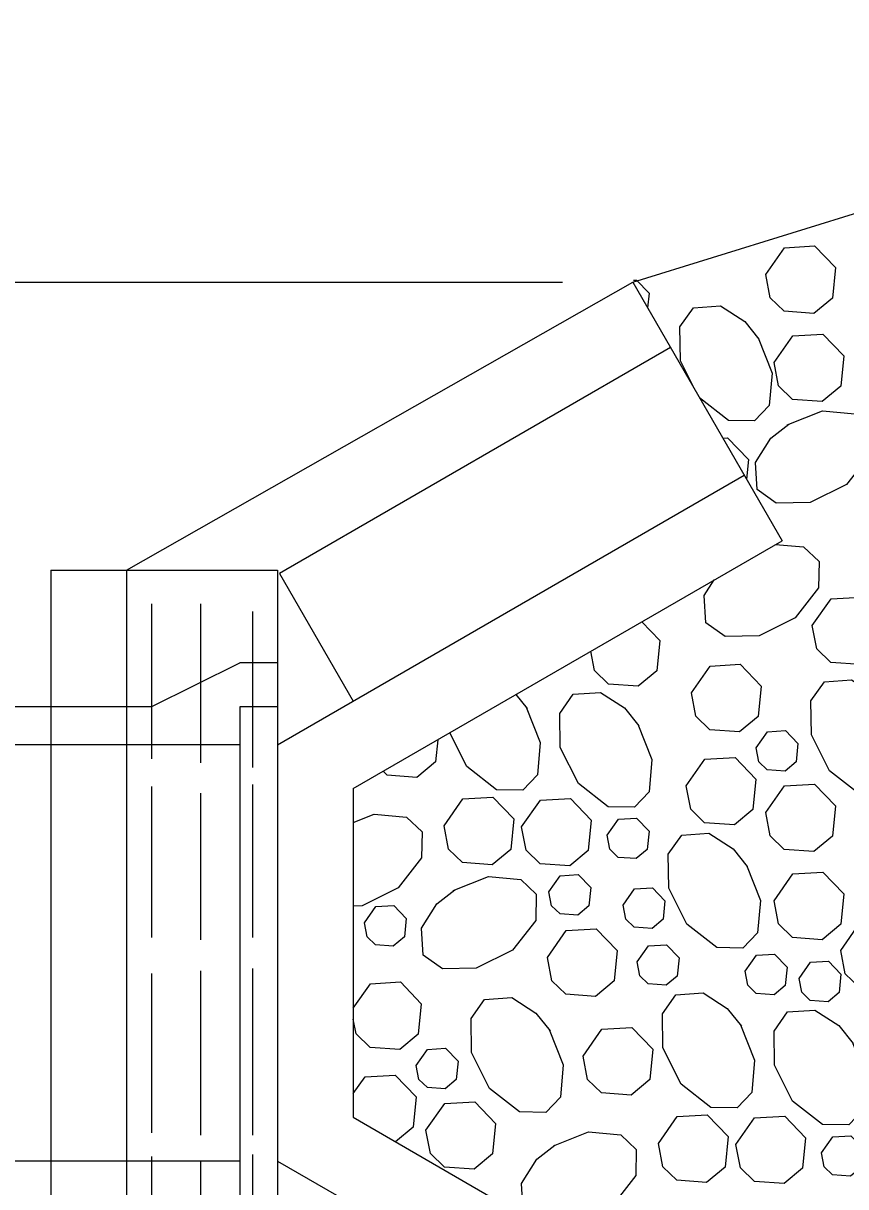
# Model space of a CAD drawing. Extents: x 636183 to 639890, y 299162 to 300538.
# Drawn here: x 638674.5 to 638730, y 299749.5 to 299828 of the extents above; entities that cross this region are included whole.
import ezdxf

# ---------------------------------------------------------------- set-up
doc = ezdxf.new("R2010")
doc.units = 0
doc.layers.add('Default', color=7, linetype='Continuous')

msp = doc.modelspace()

# ---------------------------------------------------------------- linework, layer by layer
at = {"layer": 'Default'}
for p, q in [((638715.645, 299810.527), (638848.199, 299851.41)), ((638589.499, 299810.527), (638710.907, 299810.527)), ((638681.481, 299791.099), (638715.645, 299810.527)), ((638715.645, 299810.527), (638725.722, 299793.079)), ((638718.199, 299806.105), (638691.817, 299790.873)), ((638691.686, 299779.316), (638723.171, 299797.496)), ((638696.788, 299776.372), (638725.722, 299793.079)), ((638676.378, 299791.093), (638691.686, 299791.093)), ((638676.378, 299791.093), (638676.378, 299739.471)), ((638681.481, 299791.099), (638681.481, 299739.471)), ((638691.686, 299791.093), (638691.686, 299739.471)), ((638691.817, 299790.873), (638696.788, 299782.262)), ((638683.182, 299788.829), (638683.182, 299778.384)), ((638686.486, 299788.829), (638686.486, 299778.105)), ((638689.985, 299788.317), (638689.985, 299777.801)), ((638683.152, 299781.87), (638689.13, 299784.858)), ((638691.686, 299784.858), (638689.13, 299784.858)), ((638691.686, 299784.858), (638691.686, 299745.712)), ((638681.481, 299781.87), (638644.518, 299781.87)), ((638683.152, 299781.87), (638681.481, 299781.87)), ((638689.132, 299781.87), (638689.132, 299748.701)), ((638691.686, 299781.87), (638689.132, 299781.87)), ((638689.13, 299779.316), (638641.842, 299779.316)), ((638689.13, 299779.316), (638689.13, 299779.316)), ((638691.686, 299779.316), (638691.686, 299779.316)), ((638683.182, 299776.499), (638683.182, 299766.333)), ((638686.486, 299776.057), (638686.486, 299766.17)), ((638689.985, 299776.64), (638689.985, 299766.333)), ((638696.788, 299776.372), (638696.788, 299754.203)), ((638689.985, 299764.24), (638689.985, 299753.001)), ((638683.182, 299763.891), (638683.182, 299753.164)), ((638686.486, 299764.076), (638686.486, 299753.001)), ((638696.788, 299754.203), (638725.985, 299737.346)), ((638689.985, 299751.699), (638689.985, 299741.578)), ((638689.132, 299751.255), (638646.391, 299751.255)), ((638683.182, 299751.558), (638683.182, 299741.392)), ((638686.486, 299751.279), (638686.486, 299741.578)), ((638689.132, 299751.255), (638689.132, 299751.255)), ((638691.686, 299751.255), (638691.686, 299751.255)), ((638691.686, 299751.255), (638723.434, 299732.928))]:
    msp.add_line(p, q, dxfattribs=at)
for points in [[(638724.62, 299811.037), (638725.891, 299812.844), (638727.919, 299812.96), (638729.33, 299811.498), (638729.126, 299809.449), (638727.873, 299808.406), (638725.87, 299808.552), (638724.927, 299809.466), (638724.621, 299811.036)], [(638715.689, 299810.648), (638715.905, 299810.66), (638716.75, 299809.782), (638716.651, 299808.786)], [(638719.861, 299803.227), (638718.872, 299805.207), (638718.831, 299807.501), (638719.748, 299808.792), (638721.576, 299808.915), (638723.21, 299807.867), (638724.167, 299806.667)], [(638724.105, 299806.763), (638725.048, 299804.387), (638724.859, 299802.203), (638723.873, 299801.165), (638722.101, 299801.199), (638720.152, 299802.723)], [(638725.185, 299805.091), (638726.456, 299806.898), (638728.485, 299807.013), (638729.895, 299805.552), (638729.691, 299803.503), (638728.438, 299802.461), (638726.435, 299802.605), (638725.493, 299803.519), (638725.186, 299805.091)], [(638726.074, 299800.889), (638728.451, 299801.831), (638730.634, 299801.642), (638731.671, 299800.655), (638731.638, 299798.883), (638730.063, 299796.871), (638727.63, 299795.654), (638725.336, 299795.613), (638724.045, 299796.531), (638723.922, 299798.358), (638724.97, 299799.992), (638726.17, 299800.949)], [(638721.721, 299800.006), (638722.046, 299800.025), (638723.456, 299798.563), (638723.324, 299797.231)], [(638725.283, 299792.825), (638727.178, 299792.662), (638728.216, 299791.676), (638728.183, 299789.904), (638726.608, 299787.89), (638724.174, 299786.673), (638721.88, 299786.634), (638720.589, 299787.551), (638720.467, 299789.378), (638721.145, 299790.436)], [(638727.755, 299787.358), (638729.026, 299789.166), (638731.053, 299789.282), (638732.464, 299787.82), (638732.26, 299785.771), (638731.007, 299784.729), (638729.004, 299784.874), (638728.062, 299785.788), (638727.756, 299787.358)], [(638716.261, 299787.616), (638717.474, 299786.359), (638717.27, 299784.31), (638716.017, 299783.267), (638714.015, 299783.413), (638713.073, 299784.326), (638712.819, 299785.629)], [(638719.608, 299782.824), (638720.879, 299784.631), (638722.906, 299784.747), (638724.317, 299783.285), (638724.113, 299781.236), (638722.86, 299780.194), (638720.857, 299780.339), (638719.915, 299781.253), (638719.609, 299782.824)], [(638732.944, 299781.548), (638733.887, 299779.172), (638733.698, 299776.988), (638732.712, 299775.95), (638730.94, 299775.984), (638728.927, 299777.558), (638727.71, 299779.992), (638727.67, 299782.286), (638728.587, 299783.577), (638730.415, 299783.699), (638732.048, 299782.652), (638733.006, 299781.452)], [(638707.765, 299782.711), (638708.524, 299781.76)], [(638715.995, 299780.703), (638716.937, 299778.326), (638716.749, 299776.142), (638715.763, 299775.105), (638713.991, 299775.138), (638711.978, 299776.713), (638710.761, 299779.147), (638710.721, 299781.44), (638711.638, 299782.732), (638713.465, 299782.854), (638715.099, 299781.807), (638716.057, 299780.607)], [(638708.463, 299781.855), (638709.405, 299779.479), (638709.216, 299777.295), (638708.23, 299776.258), (638706.458, 299776.291), (638704.446, 299777.866), (638703.31, 299780.138)], [(638723.973, 299779.121), (638724.736, 299780.205), (638725.953, 299780.275), (638726.798, 299779.398), (638726.677, 299778.168), (638725.924, 299777.543), (638724.722, 299777.631), (638724.157, 299778.179), (638723.974, 299779.121)], [(638702.488, 299779.664), (638702.339, 299778.163), (638701.086, 299777.12), (638699.082, 299777.265), (638698.803, 299777.536)], [(638719.252, 299776.549), (638720.522, 299778.355), (638722.551, 299778.472), (638723.961, 299777.01), (638723.757, 299774.96), (638722.504, 299773.918), (638720.501, 299774.064), (638719.559, 299774.977), (638719.253, 299776.548)], [(638724.62, 299774.754), (638725.891, 299776.561), (638727.919, 299776.677), (638729.33, 299775.215), (638729.126, 299773.166), (638727.873, 299772.124), (638725.87, 299772.269), (638724.927, 299773.183), (638724.621, 299774.753)], [(638702.918, 299773.859), (638704.188, 299775.666), (638706.216, 299775.781), (638707.626, 299774.32), (638707.422, 299772.271), (638706.169, 299771.229), (638704.167, 299771.373), (638703.225, 299772.287), (638702.919, 299773.858)], [(638708.144, 299773.781), (638709.414, 299775.589), (638711.443, 299775.705), (638712.853, 299774.242), (638712.649, 299772.194), (638711.395, 299771.151), (638709.393, 299771.297), (638708.451, 299772.211), (638708.145, 299773.781)], [(638696.788, 299774.073), (638698.207, 299774.635), (638700.391, 299774.446), (638701.429, 299773.46), (638701.395, 299771.688), (638699.82, 299769.675), (638697.386, 299768.458), (638696.788, 299768.448)], [(638713.925, 299773.224), (638714.687, 299774.307), (638715.905, 299774.377), (638716.75, 299773.499), (638716.627, 299772.271), (638715.876, 299771.646), (638714.674, 299771.732), (638714.108, 299772.281), (638713.925, 299773.223)], [(638723.316, 299771.208), (638724.258, 299768.831), (638724.069, 299766.648), (638723.083, 299765.61), (638721.311, 299765.643), (638719.298, 299767.218), (638718.081, 299769.652), (638718.041, 299771.946), (638718.958, 299773.237), (638720.786, 299773.359), (638722.42, 299772.312), (638723.377, 299771.112)], [(638709.992, 299769.41), (638710.755, 299770.495), (638711.972, 299770.565), (638712.818, 299769.687), (638712.696, 299768.457), (638711.943, 299767.832), (638710.742, 299767.92), (638710.177, 299768.468), (638709.993, 299769.41)], [(638725.185, 299768.808), (638726.456, 299770.616), (638728.485, 299770.731), (638729.895, 299769.269), (638729.691, 299767.221), (638728.438, 299766.178), (638726.435, 299766.323), (638725.493, 299767.237), (638725.186, 299768.808)], [(638703.539, 299769.488), (638705.915, 299770.43), (638708.099, 299770.241), (638709.137, 299769.255), (638709.103, 299767.483), (638707.528, 299765.47), (638705.094, 299764.253), (638702.801, 299764.213), (638701.509, 299765.13), (638701.387, 299766.958), (638702.435, 299768.591), (638703.635, 299769.549)], [(638714.996, 299768.517), (638715.759, 299769.601), (638716.976, 299769.671), (638717.823, 299768.793), (638717.7, 299767.564), (638716.949, 299766.939), (638715.747, 299767.026), (638715.181, 299767.574), (638714.997, 299768.516)], [(638697.541, 299767.325), (638698.304, 299768.41), (638699.521, 299768.479), (638700.366, 299767.602), (638700.245, 299766.373), (638699.492, 299765.747), (638698.291, 299765.834), (638697.725, 299766.382), (638697.542, 299767.325)], [(638729.683, 299765.458), (638730.954, 299767.266), (638732.983, 299767.381), (638734.393, 299765.92), (638734.189, 299763.871), (638732.936, 299762.829), (638730.932, 299762.973), (638729.99, 299763.887), (638729.684, 299765.458)], [(638709.888, 299764.983), (638711.159, 299766.79), (638713.187, 299766.906), (638714.597, 299765.444), (638714.393, 299763.395), (638713.14, 299762.353), (638711.137, 299762.498), (638710.195, 299763.411), (638709.889, 299764.983)], [(638715.947, 299764.682), (638716.71, 299765.767), (638717.927, 299765.836), (638718.772, 299764.959), (638718.65, 299763.729), (638717.898, 299763.104), (638716.696, 299763.192), (638716.131, 299763.74), (638715.948, 299764.682)], [(638723.232, 299764.048), (638723.994, 299765.133), (638725.211, 299765.202), (638726.057, 299764.325), (638725.935, 299763.095), (638725.183, 299762.47), (638723.981, 299762.558), (638723.416, 299763.106), (638723.233, 299764.048)], [(638726.874, 299763.572), (638727.637, 299764.657), (638728.854, 299764.727), (638729.699, 299763.849), (638729.577, 299762.62), (638728.825, 299761.994), (638727.623, 299762.082), (638727.058, 299762.63), (638726.875, 299763.572)], [(638696.788, 299761.566), (638697.945, 299763.21), (638699.973, 299763.326), (638701.383, 299761.864), (638701.179, 299759.815), (638699.926, 299758.773), (638697.923, 299758.918), (638696.981, 299759.832), (638696.788, 299760.821)], [(638710.01, 299760.127), (638710.953, 299757.751), (638710.764, 299755.567), (638709.778, 299754.529), (638708.006, 299754.563), (638705.994, 299756.137), (638704.777, 299758.571), (638704.736, 299760.865), (638705.653, 299762.156), (638707.481, 299762.278), (638709.115, 299761.231), (638710.072, 299760.031)], [(638722.924, 299760.434), (638723.866, 299758.058), (638723.677, 299755.874), (638722.69, 299754.837), (638720.918, 299754.87), (638718.906, 299756.445), (638717.689, 299758.879), (638717.648, 299761.172), (638718.566, 299762.464), (638720.393, 299762.586), (638722.027, 299761.539), (638722.984, 299760.339)], [(638730.455, 299759.282), (638731.398, 299756.905), (638731.209, 299754.721), (638730.223, 299753.684), (638728.451, 299753.717), (638726.438, 299755.292), (638725.222, 299757.726), (638725.181, 299760.019), (638726.098, 299761.311), (638727.925, 299761.433), (638729.56, 299760.386), (638730.517, 299759.186)], [(638712.293, 299758.329), (638713.563, 299760.137), (638715.592, 299760.252), (638717.003, 299758.79), (638716.799, 299756.742), (638715.546, 299755.699), (638713.543, 299755.844), (638712.6, 299756.758), (638712.294, 299758.329)], [(638701.039, 299757.7), (638701.802, 299758.784), (638703.019, 299758.854), (638703.865, 299757.977), (638703.743, 299756.747), (638702.991, 299756.122), (638701.789, 299756.21), (638701.224, 299756.758), (638701.04, 299757.7)], [(638696.788, 299755.796), (638697.589, 299756.934), (638699.617, 299757.051), (638701.027, 299755.589), (638700.823, 299753.539), (638699.641, 299752.556)], [(638701.687, 299753.333), (638702.958, 299755.14), (638704.985, 299755.256), (638706.396, 299753.794), (638706.192, 299751.745), (638704.939, 299750.703), (638702.936, 299750.848), (638701.994, 299751.762), (638701.688, 299753.332)], [(638717.378, 299752.438), (638718.648, 299754.245), (638720.677, 299754.36), (638722.086, 299752.899), (638721.882, 299750.85), (638720.629, 299749.808), (638718.627, 299749.952), (638717.685, 299750.866), (638717.379, 299752.437)], [(638722.604, 299752.36), (638723.874, 299754.168), (638725.903, 299754.284), (638727.314, 299752.821), (638727.11, 299750.773), (638725.856, 299749.73), (638723.853, 299749.876), (638722.911, 299750.79), (638722.605, 299752.36)], [(638710.291, 299752.272), (638712.668, 299753.214), (638714.851, 299753.025), (638715.889, 299752.039), (638715.856, 299750.267), (638714.28, 299748.254), (638711.846, 299747.037), (638709.553, 299746.997), (638708.261, 299747.914), (638708.14, 299749.742), (638709.187, 299751.375), (638710.387, 299752.333)], [(638728.385, 299751.803), (638729.147, 299752.886), (638730.365, 299752.956), (638731.21, 299752.078), (638731.088, 299750.85), (638730.336, 299750.225), (638729.134, 299750.312), (638728.568, 299750.86), (638728.385, 299751.802)]]:
    msp.add_lwpolyline(points, dxfattribs=at)

doc.saveas('drawing.dxf')
